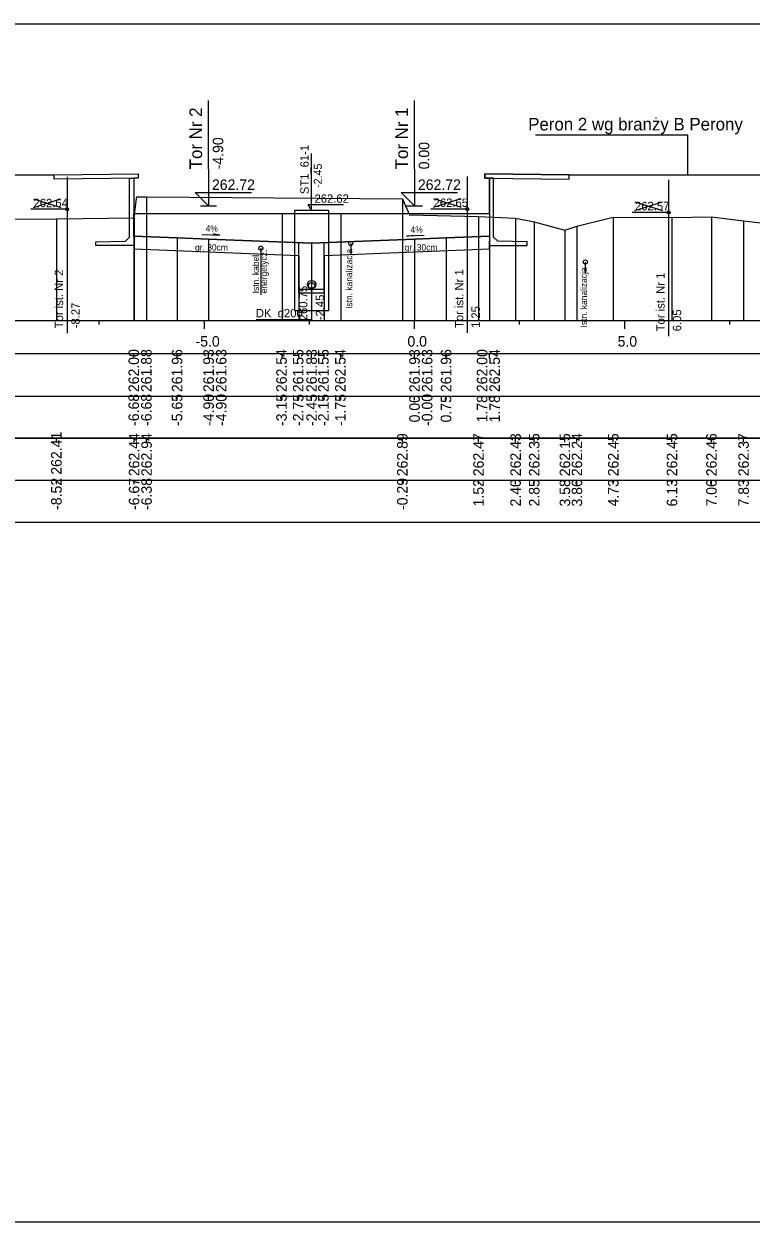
# Model space of a CAD drawing. Extents: x 6516023 to 6560129, y 5513077 to 5529206.
# Drawn here: x 6518884.12 to 6518901.42, y 5514484.66 to 5514513.16 of the extents above; entities that cross this region are included whole.
import ezdxf

# ---------------------------------------------------------------- set-up
doc = ezdxf.new("R2010")
doc.units = 0
for name, color, linetype in [('IR_default', 7, 'Continuous'), ('TOR_PRZEK_P-inne branze', 7, 'Continuous'), ('TOR_PRZEK_P-kable', 7, 'Continuous'), ('TOR_PRZEK_P-komponent', 7, 'Continuous'), ('TOR_PRZEK_P-odwodnienie', 7, 'Continuous'), ('TOR_PRZEK_P-opisy', 7, 'Continuous'), ('TOR_PRZEK_P-perony+elementy', 7, 'Continuous'), ('TOR_PRZEK_P-tabelka istniejace', 7, 'Continuous'), ('TOR_PRZEK_P-tabelka projektowane', 7, 'Continuous'), ('TOR_PRZEK_P-teren istniejacy', 7, 'Continuous'), ('TOR_PRZEK_P-tory istniejace', 7, 'Continuous'), ('TOR_PRZEK_P-tory projektowane', 7, 'Continuous'), ('TOR_PRZEK_P-uklad odniesienia', 7, 'Continuous'), ('TOR_PRZEK_P-warstwa ochronna I', 7, 'Continuous'), ('TOR_PRZEK_P-warstwa ochronna II', 7, 'Continuous'), ('TOR_RAMKI-ramka+tabelka 1', 7, 'Continuous')]:
    doc.layers.add(name, color=color, linetype=linetype)

msp = doc.modelspace()

# ---------------------------------------------------------------- linework, layer by layer
at = {"layer": 'IR_default'}
for points in [[(6518877.188, 5514509.588), (6518879.184, 5514509.568), (6518879.188, 5514509.568), (6518884.827, 5514509.568), (6518884.838, 5514509.568), (6518886.834, 5514509.588), (6518886.838, 5514509.588)], [(6518895.088, 5514509.588), (6518895.092, 5514509.588), (6518897.088, 5514509.568), (6518897.099, 5514509.568), (6518902.738, 5514509.568), (6518904.734, 5514509.587), (6518904.738, 5514509.588)], [(6518886.733, 5514508.648), (6518890.263, 5514508.648), (6518890.266, 5514508.648), (6518891.663, 5514508.648), (6518895.193, 5514508.65), (6518895.193, 5514508.648)]]:
    msp.add_lwpolyline(points, dxfattribs=at)
at = {"layer": 'TOR_PRZEK_P-inne branze'}
for p, q in [((6518899.919, 5514510.51), (6518896.294, 5514510.51)), ((6518899.919, 5514509.568), (6518899.919, 5514510.51))]:
    msp.add_line(p, q, dxfattribs=at)
at = {"layer": 'TOR_PRZEK_P-kable'}
for p, q in [((6518889.756, 5514507.822), (6518889.756, 5514506.712)), ((6518891.894, 5514507.934), (6518891.894, 5514507.665)), ((6518897.476, 5514507.493), (6518897.476, 5514507.224))]:
    msp.add_line(p, q, dxfattribs=at)
for centre in [(6518889.756, 5514507.822), (6518891.894, 5514507.934), (6518897.476, 5514507.493)]:
    msp.add_circle(centre, 0.05, dxfattribs=at)
at = {"layer": 'TOR_PRZEK_P-komponent'}
for points in [[(6518886.733, 5514508.109), (6518886.733, 5514508.648), (6518890.263, 5514508.648), (6518891.663, 5514508.648), (6518895.193, 5514508.648), (6518895.193, 5514508.109)], [(6518895.193, 5514508.109), (6518894.163, 5514508.068), (6518893.413, 5514508.038), (6518890.963, 5514507.94), (6518888.513, 5514508.038), (6518887.763, 5514508.068), (6518886.733, 5514508.109)]]:
    msp.add_lwpolyline(points, dxfattribs=at)
at = {"layer": 'TOR_PRZEK_P-odwodnienie'}
for p, q in [((6518890.963, 5514508.728), (6518890.963, 5514510.078)), ((6518890.88, 5514508.865), (6518891.72, 5514508.865)), ((6518890.963, 5514508.728), (6518890.88, 5514508.865)), ((6518890.663, 5514506.755), (6518890.659, 5514507.952)), ((6518891.263, 5514506.757), (6518891.259, 5514507.952)), ((6518891.263, 5514506.836), (6518890.663, 5514506.836)), ((6518891.263, 5514506.756), (6518890.663, 5514506.756))]:
    msp.add_line(p, q, dxfattribs=at)
for points in [[(6518890.563, 5514507.006), (6518890.563, 5514508.728), (6518891.363, 5514508.728), (6518891.363, 5514506.336), (6518890.563, 5514506.336), (6518890.563, 5514507.006)], [(6518890.963, 5514506.856), (6518890.963, 5514506.115), (6518889.647, 5514506.115)]]:
    msp.add_lwpolyline(points, dxfattribs=at)
for centre, radius in [((6518890.963, 5514506.956), 0.1), ((6518890.963, 5514506.931), 0.075), ((6518890.963, 5514506.856), 0.03)]:
    msp.add_circle(centre, radius, dxfattribs=at)
at = {"layer": 'TOR_PRZEK_P-opisy'}
for points in [[(6518888.364, 5514508.151), (6518888.782, 5514508.132), (6518888.614, 5514508.161)], [(6518893.641, 5514508.125), (6518893.223, 5514508.106), (6518893.391, 5514508.134)]]:
    msp.add_lwpolyline(points, dxfattribs=at)
at = {"layer": 'TOR_PRZEK_P-perony+elementy'}
for points in [[(6518877.293, 5514508.648), (6518877.293, 5514509.487), (6518877.188, 5514509.49), (6518877.188, 5514509.488), (6518877.188, 5514509.59), (6518877.188, 5514509.588), (6518879.184, 5514509.564), (6518879.188, 5514509.568), (6518884.827, 5514509.568), (6518884.838, 5514509.568), (6518886.838, 5514509.588), (6518886.838, 5514509.488), (6518886.733, 5514509.487), (6518886.733, 5514508.648)], [(6518895.193, 5514508.648), (6518895.193, 5514509.487), (6518895.088, 5514509.488), (6518895.088, 5514509.588), (6518897.088, 5514509.568), (6518897.099, 5514509.568), (6518902.738, 5514509.568), (6518904.738, 5514509.588), (6518904.738, 5514509.488), (6518904.633, 5514509.486), (6518904.633, 5514508.648)]]:
    msp.add_lwpolyline(points, dxfattribs=at)
for points in [[(6518884.838, 5514509.568), (6518886.838, 5514509.588), (6518886.838, 5514509.488), (6518884.838, 5514509.467)], [(6518886.633, 5514508.087), (6518886.633, 5514509.486), (6518886.733, 5514509.487), (6518886.733, 5514507.887), (6518885.833, 5514507.887), (6518885.833, 5514507.977), (6518886.533, 5514507.988)], [(6518897.088, 5514509.568), (6518895.088, 5514509.588), (6518895.088, 5514509.488), (6518897.088, 5514509.467)], [(6518895.293, 5514508.087), (6518895.293, 5514509.486), (6518895.193, 5514509.487), (6518895.193, 5514507.887), (6518896.093, 5514507.887), (6518896.093, 5514507.977), (6518895.393, 5514507.988)]]:
    msp.add_lwpolyline(points, close=True, dxfattribs=at)
at = {"layer": 'TOR_PRZEK_P-tabelka istniejace'}
for p, q in [((6518884.892, 5514503.206), (6518884.892, 5514503.306)), ((6518886.741, 5514503.206), (6518886.741, 5514503.306)), ((6518887.037, 5514503.206), (6518887.037, 5514503.306)), ((6518893.123, 5514503.206), (6518893.123, 5514503.306)), ((6518894.935, 5514503.206), (6518894.935, 5514503.306)), ((6518895.817, 5514503.206), (6518895.817, 5514503.306)), ((6518896.26, 5514503.206), (6518896.26, 5514503.306)), ((6518896.99, 5514503.206), (6518896.99, 5514503.306)), ((6518897.276, 5514503.206), (6518897.276, 5514503.306)), ((6518898.141, 5514503.206), (6518898.141, 5514503.306)), ((6518899.538, 5514503.206), (6518899.538, 5514503.306)), ((6518900.477, 5514503.206), (6518900.477, 5514503.306)), ((6518901.241, 5514503.206), (6518901.241, 5514503.306)), ((6518817.163, 5514502.306), (6518960.963, 5514502.306)), ((6518884.892, 5514502.206), (6518884.892, 5514502.306)), ((6518886.741, 5514502.206), (6518886.741, 5514502.306)), ((6518887.037, 5514502.206), (6518887.037, 5514502.306)), ((6518893.123, 5514502.206), (6518893.123, 5514502.306)), ((6518894.935, 5514502.206), (6518894.935, 5514502.306)), ((6518895.817, 5514502.206), (6518895.817, 5514502.306)), ((6518896.26, 5514502.206), (6518896.26, 5514502.306)), ((6518896.99, 5514502.206), (6518896.99, 5514502.306)), ((6518897.276, 5514502.206), (6518897.276, 5514502.306)), ((6518898.141, 5514502.206), (6518898.141, 5514502.306)), ((6518899.538, 5514502.206), (6518899.538, 5514502.306)), ((6518900.477, 5514502.206), (6518900.477, 5514502.306)), ((6518901.241, 5514502.206), (6518901.241, 5514502.306))]:
    msp.add_line(p, q, dxfattribs=at)
for points in [[(6518887.037, 5514509.044), (6518887.037, 5514506.306), (6518887.037, 5514506.176), (6518887.037, 5514506.106)], [(6518893.123, 5514508.996), (6518893.123, 5514506.306), (6518893.123, 5514506.176), (6518893.123, 5514506.106)], [(6518884.892, 5514508.518), (6518884.892, 5514506.306), (6518884.892, 5514506.176), (6518884.892, 5514506.106)], [(6518886.741, 5514508.542), (6518886.741, 5514506.306), (6518886.741, 5514506.176), (6518886.741, 5514506.106)], [(6518894.935, 5514508.579), (6518894.935, 5514506.306), (6518894.935, 5514506.176), (6518894.935, 5514506.106)], [(6518895.817, 5514508.54), (6518895.817, 5514506.306), (6518895.817, 5514506.176), (6518895.817, 5514506.106)], [(6518896.26, 5514508.453), (6518896.26, 5514506.306), (6518896.26, 5514506.176), (6518896.26, 5514506.106)], [(6518897.276, 5514508.346), (6518897.276, 5514506.306), (6518897.276, 5514506.176), (6518897.276, 5514506.106)], [(6518898.141, 5514508.559), (6518898.141, 5514506.306), (6518898.141, 5514506.176), (6518898.141, 5514506.106)], [(6518899.538, 5514508.555), (6518899.538, 5514506.306), (6518899.538, 5514506.176), (6518899.538, 5514506.106)], [(6518900.477, 5514508.565), (6518900.477, 5514506.306), (6518900.477, 5514506.176), (6518900.477, 5514506.106)], [(6518901.241, 5514508.475), (6518901.241, 5514506.306), (6518901.241, 5514506.176), (6518901.241, 5514506.106)], [(6518896.99, 5514508.252), (6518896.99, 5514506.306), (6518896.99, 5514506.176), (6518896.99, 5514506.106)]]:
    msp.add_lwpolyline(points, dxfattribs=at)
msp.add_lwpolyline([(6518817.163, 5514503.306), (6518817.163, 5514501.306), (6518960.963, 5514501.306), (6518960.963, 5514503.306)], close=True, dxfattribs=at)
at = {"layer": 'TOR_PRZEK_P-tabelka projektowane'}
for p, q in [((6518886.733, 5514505.206), (6518886.733, 5514505.306)), ((6518886.733, 5514505.206), (6518886.733, 5514505.306)), ((6518887.763, 5514505.206), (6518887.763, 5514505.306)), ((6518888.513, 5514505.206), (6518888.513, 5514505.306)), ((6518888.513, 5514505.206), (6518888.513, 5514505.306)), ((6518890.263, 5514505.206), (6518890.263, 5514505.306)), ((6518890.661, 5514505.206), (6518890.661, 5514505.306)), ((6518890.963, 5514505.206), (6518890.963, 5514505.306)), ((6518891.261, 5514505.206), (6518891.261, 5514505.306)), ((6518891.663, 5514505.206), (6518891.663, 5514505.306)), ((6518893.413, 5514505.206), (6518893.413, 5514505.306)), ((6518893.413, 5514505.206), (6518893.413, 5514505.306)), ((6518894.163, 5514505.206), (6518894.163, 5514505.306)), ((6518895.193, 5514505.206), (6518895.193, 5514505.306)), ((6518895.193, 5514505.206), (6518895.193, 5514505.306)), ((6518817.163, 5514504.306), (6518960.963, 5514504.306)), ((6518886.733, 5514504.206), (6518886.733, 5514504.306)), ((6518886.733, 5514504.206), (6518886.733, 5514504.306)), ((6518887.763, 5514504.206), (6518887.763, 5514504.306)), ((6518888.513, 5514504.206), (6518888.513, 5514504.306)), ((6518888.513, 5514504.206), (6518888.513, 5514504.306)), ((6518890.263, 5514504.206), (6518890.263, 5514504.306)), ((6518890.661, 5514504.206), (6518890.661, 5514504.306)), ((6518890.963, 5514504.206), (6518890.963, 5514504.306)), ((6518891.261, 5514504.206), (6518891.261, 5514504.306)), ((6518891.663, 5514504.206), (6518891.663, 5514504.306)), ((6518893.413, 5514504.206), (6518893.413, 5514504.306)), ((6518893.413, 5514504.206), (6518893.413, 5514504.306)), ((6518894.163, 5514504.206), (6518894.163, 5514504.306)), ((6518895.193, 5514504.206), (6518895.193, 5514504.306)), ((6518895.193, 5514504.206), (6518895.193, 5514504.306))]:
    msp.add_line(p, q, dxfattribs=at)
for points in [[(6518890.263, 5514508.648), (6518890.263, 5514506.306), (6518890.263, 5514506.176), (6518890.263, 5514506.106)], [(6518891.663, 5514508.648), (6518891.663, 5514506.306), (6518891.663, 5514506.176), (6518891.663, 5514506.106)], [(6518895.193, 5514508.65), (6518895.193, 5514506.306), (6518895.193, 5514506.176), (6518895.193, 5514506.106)], [(6518886.733, 5514508.109), (6518886.733, 5514506.306), (6518886.733, 5514506.176), (6518886.733, 5514506.106)], [(6518887.763, 5514508.068), (6518887.763, 5514506.306), (6518887.763, 5514506.176), (6518887.763, 5514506.106)], [(6518888.513, 5514508.038), (6518888.513, 5514506.306), (6518888.513, 5514506.176), (6518888.513, 5514506.106)], [(6518893.413, 5514508.038), (6518893.413, 5514506.306), (6518893.413, 5514506.176), (6518893.413, 5514506.106)], [(6518894.163, 5514508.068), (6518894.163, 5514506.306), (6518894.163, 5514506.176), (6518894.163, 5514506.106)], [(6518895.193, 5514508.109), (6518895.193, 5514506.306), (6518895.193, 5514506.176), (6518895.193, 5514506.106)], [(6518886.733, 5514507.987), (6518886.733, 5514506.306), (6518886.733, 5514506.176), (6518886.733, 5514506.106)], [(6518890.963, 5514507.94), (6518890.963, 5514506.306), (6518890.963, 5514506.176), (6518890.963, 5514506.106)], [(6518888.513, 5514507.738), (6518888.513, 5514506.306), (6518888.513, 5514506.176), (6518888.513, 5514506.106)], [(6518890.661, 5514507.652), (6518890.661, 5514506.306), (6518890.661, 5514506.176), (6518890.661, 5514506.106)], [(6518891.261, 5514507.652), (6518891.261, 5514506.306), (6518891.261, 5514506.176), (6518891.261, 5514506.106)], [(6518893.413, 5514507.738), (6518893.413, 5514506.306), (6518893.413, 5514506.176), (6518893.413, 5514506.106)]]:
    msp.add_lwpolyline(points, dxfattribs=at)
msp.add_lwpolyline([(6518817.163, 5514505.306), (6518817.163, 5514503.306), (6518960.963, 5514503.306), (6518960.963, 5514505.306)], close=True, dxfattribs=at)
at = {"layer": 'TOR_PRZEK_P-teren istniejacy'}
msp.add_lwpolyline([(6518883.832, 5514508.51), (6518884.892, 5514508.518), (6518886.741, 5514508.542), (6518886.801, 5514509.012), (6518886.804, 5514509.043), (6518887.037, 5514509.044), (6518893.123, 5514508.996), (6518893.138, 5514508.971), (6518893.294, 5514508.616), (6518894.935, 5514508.579), (6518895.817, 5514508.54), (6518896.26, 5514508.453), (6518896.99, 5514508.252), (6518897.276, 5514508.346), (6518898.141, 5514508.559), (6518899.538, 5514508.555), (6518900.477, 5514508.565), (6518901.241, 5514508.475), (6518901.732, 5514508.415)], dxfattribs=at)
at = {"layer": 'TOR_PRZEK_P-tory istniejace'}
for p, q in [((6518885.146, 5514509.522), (6518885.146, 5514505.802)), ((6518894.667, 5514509.53), (6518894.667, 5514505.809)), ((6518899.458, 5514509.45), (6518899.458, 5514505.73)), ((6518884.347, 5514508.794), (6518884.999, 5514508.997)), ((6518884.347, 5514508.997), (6518884.999, 5514508.794)), ((6518893.867, 5514508.801), (6518894.519, 5514509.004)), ((6518893.867, 5514509.004), (6518894.519, 5514508.801)), ((6518898.658, 5514508.722), (6518899.31, 5514508.925)), ((6518898.658, 5514508.925), (6518899.31, 5514508.722)), ((6518885.147, 5514508.747), (6518884.281, 5514508.747)), ((6518894.667, 5514508.754), (6518893.802, 5514508.754)), ((6518899.458, 5514508.675), (6518898.592, 5514508.675))]:
    msp.add_line(p, q, dxfattribs=at)
for centre in [(6518885.147, 5514508.747), (6518894.667, 5514508.754), (6518899.458, 5514508.675)]:
    msp.add_circle(centre, 0.035, dxfattribs=at)
at = {"layer": 'TOR_PRZEK_P-tory projektowane'}
for p, q in [((6518888.513, 5514509.705), (6518888.513, 5514511.338)), ((6518893.413, 5514509.705), (6518893.413, 5514511.338)), ((6518888.513, 5514509.705), (6518888.513, 5514508.828)), ((6518893.413, 5514509.705), (6518893.413, 5514508.828)), ((6518888.513, 5514508.828), (6518888.194, 5514509.147)), ((6518888.194, 5514509.147), (6518889.538, 5514509.147)), ((6518893.413, 5514508.828), (6518893.094, 5514509.147)), ((6518893.094, 5514509.147), (6518894.438, 5514509.147)), ((6518888.321, 5514508.828), (6518888.705, 5514508.828)), ((6518893.221, 5514508.828), (6518893.605, 5514508.828))]:
    msp.add_line(p, q, dxfattribs=at)
at = {"layer": 'TOR_PRZEK_P-uklad odniesienia'}
for p, q in [((6518820.963, 5514506.106), (6518960.963, 5514506.106)), ((6518885.913, 5514506.006), (6518885.913, 5514506.106)), ((6518888.413, 5514505.906), (6518888.413, 5514506.106)), ((6518890.913, 5514506.006), (6518890.913, 5514506.106)), ((6518893.413, 5514505.906), (6518893.413, 5514506.106)), ((6518895.913, 5514506.006), (6518895.913, 5514506.106)), ((6518898.413, 5514505.906), (6518898.413, 5514506.106)), ((6518900.913, 5514506.006), (6518900.913, 5514506.106))]:
    msp.add_line(p, q, dxfattribs=at)
at = {"layer": 'TOR_PRZEK_P-warstwa ochronna I'}
for points in [[(6518886.733, 5514507.987), (6518886.733, 5514507.809), (6518888.513, 5514507.738), (6518890.661, 5514507.652)], [(6518891.261, 5514507.652), (6518893.413, 5514507.738), (6518895.193, 5514507.809), (6518895.193, 5514507.987)]]:
    msp.add_lwpolyline(points, dxfattribs=at)
at = {"layer": 'TOR_PRZEK_P-warstwa ochronna II'}
msp.add_lwpolyline([(6518886.733, 5514508.109), (6518887.763, 5514508.068), (6518888.513, 5514508.038), (6518890.963, 5514507.94), (6518893.413, 5514508.038), (6518894.163, 5514508.068), (6518895.193, 5514508.109)], dxfattribs=at)
at = {"layer": 'TOR_RAMKI-ramka+tabelka 1'}
msp.add_lwpolyline([(6518814.513, 5514513.156), (6519062.013, 5514513.156), (6519062.013, 5514484.656), (6518814.513, 5514484.656)], close=True, dxfattribs=at)

# ---------------------------------------------------------------- texts
at = {"layer": 'TOR_PRZEK_P-inne branze'}
msp.add_text('Peron 2 wg branży B Perony', height=0.3, dxfattribs=at).set_placement((6518896.117, 5514510.623))
at = {"layer": 'TOR_PRZEK_P-kable'}
for s, p in [('energetycz.', (6518889.905, 5514506.749)), ('Istn. kanalizacja', (6518891.932, 5514506.378)), ('Istn. kabel', (6518889.711, 5514506.748)), ('Istn. kanalizacja', (6518897.514, 5514505.937))]:
    msp.add_text(s, height=0.14999, rotation=90.0511, dxfattribs=at).set_placement(p)
at = {"layer": 'TOR_PRZEK_P-odwodnienie'}
for s, height, rotation, p in [('ST1_61-1', 0.2, 90, (6518890.896, 5514509.106)), ('-2.45', 0.19, 90, (6518891.206, 5514509.255)), ('260.75', 0.2, 90, (6518890.863, 5514506.108)), ('-2.45', 0.2, 90, (6518891.263, 5514506.108)), ('DK_d200', 0.2, 360, (6518889.637, 5514506.177))]:
    msp.add_text(s, height=height, rotation=rotation, dxfattribs=at).set_placement(p)
msp.add_text('262.62', height=0.2, dxfattribs=at).set_placement((6518891.033, 5514508.902))
at = {"layer": 'TOR_PRZEK_P-opisy'}
for rotation, p in [(359.8485, (6518888.443, 5514508.217)), (0.1515, (6518893.318, 5514508.19))]:
    msp.add_text('4%', height=0.15, rotation=rotation, dxfattribs=at).set_placement(p)
at = {"layer": 'TOR_PRZEK_P-tabelka istniejace'}
for s, p in [('262.41', (6518885.017, 5514502.433)), ('262.44', (6518886.866, 5514502.399)), ('262.94', (6518887.162, 5514502.399)), ('262.89', (6518893.248, 5514502.398)), ('262.47', (6518895.06, 5514502.398)), ('262.43', (6518895.942, 5514502.398)), ('262.35', (6518896.385, 5514502.397)), ('262.15', (6518897.115, 5514502.397)), ('262.24', (6518897.401, 5514502.399)), ('262.45', (6518898.266, 5514502.397)), ('262.45', (6518899.663, 5514502.397)), ('262.46', (6518900.602, 5514502.398)), ('262.37', (6518901.366, 5514502.398)), ('-8.52', (6518885.017, 5514501.596)), ('-6.67', (6518886.866, 5514501.594)), ('-6.38', (6518887.162, 5514501.594)), ('-0.29', (6518893.248, 5514501.594)), ('1.52', (6518895.06, 5514501.68)), ('2.40', (6518895.942, 5514501.678)), ('2.85', (6518896.385, 5514501.677)), ('3.58', (6518897.115, 5514501.677)), ('3.86', (6518897.401, 5514501.677)), ('4.73', (6518898.266, 5514501.678)), ('6.13', (6518899.663, 5514501.678)), ('7.06', (6518900.602, 5514501.677)), ('7.83', (6518901.366, 5514501.678))]:
    msp.add_text(s, height=0.25, rotation=90, dxfattribs=at).set_placement(p)
at = {"layer": 'TOR_PRZEK_P-tabelka projektowane'}
for s, p in [('262.00', (6518886.858, 5514504.398)), ('261.88', (6518887.158, 5514504.398)), ('261.96', (6518887.888, 5514504.398)), ('261.93', (6518888.638, 5514504.398)), ('261.63', (6518888.938, 5514504.398)), ('262.54', (6518890.373, 5514504.399)), ('261.55', (6518890.77, 5514504.397)), ('261.83', (6518891.088, 5514504.398)), ('261.55', (6518891.37, 5514504.397)), ('262.54', (6518891.773, 5514504.399)), ('261.93', (6518893.538, 5514504.398)), ('261.63', (6518893.838, 5514504.398)), ('261.96', (6518894.288, 5514504.398)), ('262.00', (6518895.145, 5514504.398)), ('262.54', (6518895.444, 5514504.399)), ('-6.68', (6518886.858, 5514503.594)), ('-6.68', (6518887.158, 5514503.594)), ('-5.65', (6518887.888, 5514503.593)), ('-4.90', (6518888.638, 5514503.594)), ('-4.90', (6518888.938, 5514503.594)), ('-3.15', (6518890.373, 5514503.593)), ('-2.75', (6518890.77, 5514503.593)), ('-2.45', (6518891.088, 5514503.593)), ('-2.15', (6518891.37, 5514503.593)), ('-1.75', (6518891.773, 5514503.593)), ('-0.00', (6518893.838, 5514503.594)), ('0.00', (6518893.538, 5514503.678)), ('0.75', (6518894.288, 5514503.677)), ('1.78', (6518895.145, 5514503.677)), ('1.78', (6518895.444, 5514503.677))]:
    msp.add_text(s, height=0.25, rotation=90, dxfattribs=at).set_placement(p)
at = {"layer": 'TOR_PRZEK_P-tory istniejace'}
for s, p in [('262.64', (6518884.347, 5514508.797)), ('262.65', (6518893.867, 5514508.804)), ('262.57', (6518898.658, 5514508.725))]:
    msp.add_text(s, height=0.2, dxfattribs=at).set_placement(p)
for s, rotation, p in [('Tor ist. Nr 2', 90.0511, (6518885.053, 5514505.917)), ('Tor ist. Nr 1', 90.0511, (6518894.574, 5514505.924)), ('Tor ist. Nr 1', 90.0511, (6518899.364, 5514505.844)), ('-8.27', 90, (6518885.447, 5514505.917)), ('1.25', 90, (6518894.967, 5514505.924)), ('6.05', 90, (6518899.758, 5514505.845))]:
    msp.add_text(s, height=0.2, rotation=rotation, dxfattribs=at).set_placement(p)
at = {"layer": 'TOR_PRZEK_P-tory projektowane'}
for s, height, p in [('Tor Nr 2', 0.3, (6518888.358, 5514509.699)), ('Tor Nr 1', 0.3, (6518893.258, 5514509.699)), ('-4.90', 0.25, (6518888.863, 5514509.698)), ('0.00', 0.25, (6518893.763, 5514509.698))]:
    msp.add_text(s, height=height, rotation=90, dxfattribs=at).set_placement(p)
for p in [(6518888.593, 5514509.208), (6518893.493, 5514509.208)]:
    msp.add_text('262.72', height=0.25, dxfattribs=at).set_placement(p)
at = {"layer": 'TOR_PRZEK_P-uklad odniesienia'}
for s, p in [('-5.0', (6518888.202, 5514505.481)), ('0.0', (6518893.244, 5514505.481)), ('5.0', (6518898.244, 5514505.481))]:
    msp.add_text(s, height=0.25, dxfattribs=at).set_placement(p)
at = {"layer": 'TOR_PRZEK_P-warstwa ochronna I'}
for p in [(6518888.191, 5514507.766), (6518893.176, 5514507.766)]:
    msp.add_text('gr. 30cm', height=0.15, dxfattribs=at).set_placement(p)

doc.saveas('drawing.dxf')
